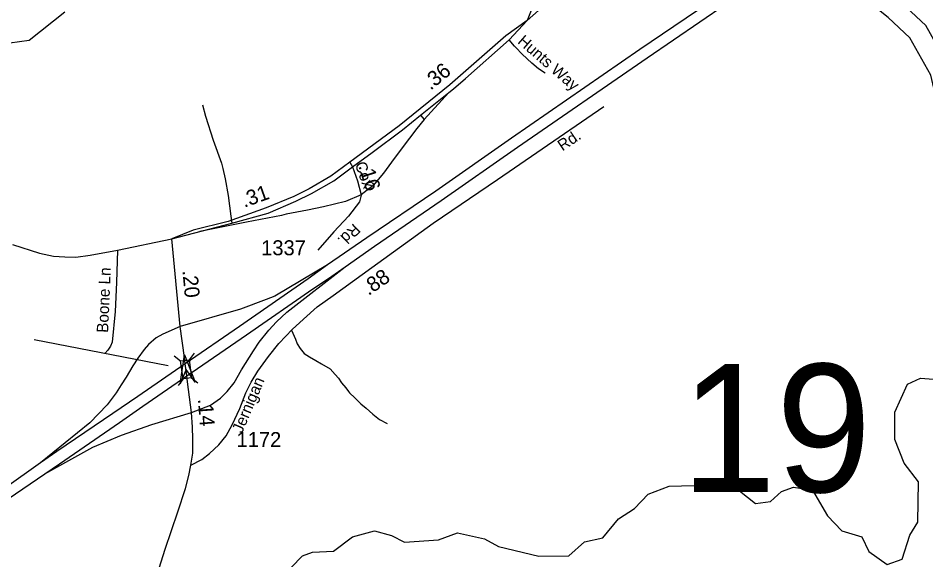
# Model space of a CAD drawing. Extents: x 2220236 to 2384410, y 720751 to 894131.
# Drawn here: x 2246280 to 2253834, y 787885 to 792395 of the extents above; entities that cross this region are included whole.
import ezdxf

# ---------------------------------------------------------------- set-up
doc = ezdxf.new("R2010")
doc.units = 0
for name, color, linetype in [('Exist Hydrographic Creek Single Shore', 7, 'Continuous'), ('Exist Hydrographic River Shore', 7, 'Continuous'), ('Exist Road Non-System Type 51', 7, 'Continuous'), ('Exist Road Non-System Type 51 Label', 7, 'Continuous'), ('Exist Road Primary NC Attributed', 7, 'Continuous'), ('Exist Road Primary NC Service Mileage Hundredths English Label', 7, 'Continuous'), ('Exist Road Primary NC Structure Standard Bridge CELL', 7, 'Continuous'), ('Exist Road Primary US Attributed', 7, 'Continuous'), ('Exist Road Primary US Divided Attributed', 7, 'Continuous'), ('Exist Road Primary US Mileage Hundredths English Label', 7, 'Continuous'), ('Exist Road Primary US Ramp 1 Lane  Attributed', 7, 'Continuous'), ('Exist Road Secondary Mileage Hundredths English Label', 7, 'Continuous'), ('Exist Road Secondary Structure Standard Bridge Attributed CELL', 7, 'Continuous'), ('Exist Road Secondary Structure Standard Bridge Number Label', 7, 'Continuous'), ('Exist Road Secondary Type 51 Attributed', 7, 'Continuous'), ('Exist Road Secondary Type 51 Label', 7, 'Continuous'), ('Exist Road Secondary Type 51 Number Label', 7, 'Continuous')]:
    doc.layers.add(name, color=color, linetype=linetype)

msp = doc.modelspace()

# ---------------------------------------------------------------- linework, layer by layer
at = {"layer": 'Exist Hydrographic Creek Single Shore'}
for points in [[(2246129.5, 792177.3), (2246370.6, 792211.7), (2246668.6, 792448.3)], [(2248365.6, 787630.9), (2248646.5, 787917.1), (2248729.5, 787948.2), (2248904.7, 787957.7), (2249061.5, 788075.8), (2249244.6, 788127.8), (2249386.5, 788088.8), (2249495.6, 788030.8), (2249778.6, 788051.2), (2249936.5, 788110.2), (2250161.6, 788059.7), (2250278.5, 787995), (2250612.5, 787915.9), (2250862.5, 787917.3), (2250994.6, 788035.9), (2251144.7, 788069), (2251276.5, 788226.9), (2251408.6, 788312.8), (2251524.6, 788431.7), (2251698.5, 788497.1), (2252215.7, 788512.6), (2252416.6, 788354.3), (2252541.7, 788371.5), (2252631.7, 788454.8), (2252731.6, 788488.8), (2252890.7, 788465.9), (2253016.6, 788250.1), (2253134.7, 788126.3), (2253301.6, 788077), (2253360.7, 787954.3), (2253511.6, 787846.3), (2253636.7, 787889.7), (2253701.7, 788091.7), (2253766.7, 788198.5), (2253772.6, 788533), (2253654.7, 788689.6), (2253577.6, 788888), (2253576.6, 789114.3), (2253682.6, 789348.3), (2253790.7, 789398.5), (2254076, 789375.4)]]:
    msp.add_lwpolyline(points, dxfattribs=at)
at = {"layer": 'Exist Hydrographic River Shore'}
for points in [[(2254150.4, 790183.6), (2254130.6, 791541.4), (2254030, 791980.1), (2253833.2, 792333.2), (2253627.6, 792526.2), (2252824.7, 793146.7), (2252625.1, 793297.2), (2252614.4, 793340.7)], [(2254003, 790143.8), (2253978.2, 790211.8), (2253966.7, 791522.2), (2253875.4, 791920.6), (2253702.3, 792231.1), (2253521.9, 792400.4), (2252756.7, 793009.4), (2252478.4, 793206.7), (2252455.1, 793301.5)]]:
    msp.add_lwpolyline(points, dxfattribs=at)
at = {"layer": 'Exist Road Non-System Type 51'}
for p, q in [((2250411.6, 792162.6), (2250367.6, 792214.1)), ((2249863.7, 791774.9), (2249658.6, 791550)), ((2249627.4, 791585.7), (2249658.6, 791550)), ((2249658.6, 791550), (2249599, 791474.7)), ((2248180.5, 790695.1), (2247791.7, 790618.2))]:
    msp.add_line(p, q, dxfattribs=at)
for points in [[(2250665.5, 791937), (2250610.9, 791973.5), (2250556.2, 792020.8), (2250474.9, 792096.1), (2250422.8, 792149.5), (2250411.6, 792162.6)], [(2247812.7, 791671.9), (2247839.4, 791578.3), (2247904, 791377.6), (2247973.1, 791188.1), (2247982, 791143.5), (2248002.1, 791056.6), (2248026.6, 790918.3), (2248051.1, 790746.6), (2248058, 790686.6)], [(2249599, 791474.7), (2249535.7, 791394.7), (2249408.3, 791225.3), (2249319.3, 791102.9), (2249235.1, 791002.5), (2249135.8, 790923)], [(2249135.8, 790923), (2249004.3, 790867.4), (2248820.8, 790824.7), (2248689.2, 790795.1), (2248509.2, 790761.7)], [(2248509.2, 790761.7), (2248470.3, 790752.5), (2248180.5, 790695.1)], [(2247106.3, 790463.5), (2247098.7, 790193.5), (2247086.7, 789953.7), (2247062.9, 789697.8), (2247049.2, 789663.7), (2247025.5, 789629.4), (2246999.8, 789603.3)], [(2248553.8, 789797.4), (2248587, 789721), (2248602.6, 789683.1), (2248627.1, 789645.2), (2248660.5, 789602.8), (2248705.1, 789573.8), (2248758.6, 789544.9), (2248805.3, 789518.1), (2248876.6, 789475.7), (2248919, 789428.9), (2248945.7, 789397.7), (2248970.2, 789359.8), (2249005.9, 789317.4), (2249028.2, 789286.2), (2249037.1, 789275.1), (2249081.6, 789232.7), (2249130.7, 789183.7), (2249177.5, 789148), (2249230.9, 789096.7), (2249286.6, 789054.3), (2249351.3, 789020.9)]]:
    msp.add_lwpolyline(points, dxfattribs=at)
at = {"layer": 'Exist Road Primary NC Attributed'}
for points in [[(2246232.9, 790510.3), (2246457.9, 790436.7), (2246573.8, 790414.4), (2246669.6, 790407.7), (2246758.7, 790405.5), (2246879, 790421.1), (2247106.3, 790463.5), (2247558.7, 790558.2)], [(2247721.3, 789111.2), (2247690.1, 789367.3), (2247684.4, 789417.9)], [(2247716.9, 788672), (2247732.5, 788772.3), (2247734.7, 788828), (2247734.7, 788892.7), (2247730.2, 788988.6), (2247721.3, 789111.2)], [(2246301.9, 783363.2), (2246359.9, 783553.8), (2246480.2, 784102.3), (2246562.6, 784552.7), (2246616.1, 784732.2), (2246749.8, 785356.5), (2246816.1, 785655.1), (2246908.7, 786039.6), (2246994.1, 786354), (2247196.2, 787031.3), (2247297.6, 787339.8), (2247400.5, 787649.7), (2247502.9, 787975.2), (2247607.7, 788285.1), (2247672.3, 788479.1), (2247701.3, 788587.2), (2247716.9, 788672)]]:
    msp.add_lwpolyline(points, dxfattribs=at)
at = {"layer": 'Exist Road Primary NC Structure Standard Bridge CELL'}
for p, q in [((2247577.6, 789582.9), (2247632.3, 789540.9)), ((2247744.4, 789604.7), (2247702.3, 789550)), ((2247653.2, 789391.2), (2247611.2, 789336.5)), ((2247721.6, 789400.2), (2247776.3, 789358.1))]:
    msp.add_line(p, q, dxfattribs=at)
msp.add_lwpolyline([(2247702.3, 789550), (2247721.9, 789400.2), (2247652, 789391), (2247632.3, 789540.9)], close=True, dxfattribs=at)
at = {"layer": 'Exist Road Primary US Attributed'}
for points in [[(2250515.5, 792373.9), (2250682.6, 792522.5), (2251159.5, 792921.6), (2252048.5, 793676.4), (2252127.3, 793744.5)], [(2247558.7, 790558.2), (2248058, 790686.6), (2248360.1, 790772.3), (2248592.2, 790870.2), (2248722.2, 790935.3), (2248906.7, 791040.2), (2249062.4, 791155.9)], [(2247627.7, 789826.9), (2247558.7, 790558.2)], [(2247671.1, 789516.2), (2247663.8, 789568.2), (2247627.7, 789826.9)], [(2247684.4, 789417.9), (2247671.1, 789516.2)]]:
    msp.add_lwpolyline(points, dxfattribs=at)
at = {"layer": 'Exist Road Primary US Divided Attributed'}
for points in [[(2252847.4, 793100.4), (2252121.9, 792587.4), (2251453.2, 792133.7), (2250386.7, 791395.6), (2249755.5, 790955.2), (2249182.4, 790565.7), (2248855.6, 790341.2)], [(2249000.3, 790323.3), (2249245.3, 790495.5), (2249799.1, 790877.8), (2250435.1, 791320.6), (2251513.7, 792063.5), (2252172.7, 792514.8), (2252791.7, 792947.9)], [(2250515.5, 792373.9), (2250338.2, 792248.1), (2249873, 791839.8), (2249451.4, 791499.3), (2249041.2, 791194.5)], [(2249062.4, 791155.9), (2249226.1, 791275.3), (2249479.2, 791463.9), (2249627.4, 791585.7), (2249863.7, 791774.9), (2249901.8, 791805.4), (2250001.7, 791893), (2250367.6, 792214.1), (2250515.5, 792373.9)], [(2249041.2, 791194.5), (2248882.2, 791078), (2248701.1, 790975), (2248573.4, 790911.1), (2248343.7, 790814.2), (2248026.3, 790700.6), (2247737.1, 790628.3), (2247558.7, 790558.2)], [(2248855.6, 790341.2), (2248692.7, 790225.7), (2248122, 789826.4), (2247671.1, 789516.2)], [(2247684.4, 789417.9), (2248180, 789758.7), (2248731.4, 790141), (2248863.2, 790226.9), (2249000.3, 790323.3)], [(2247671.1, 789516.2), (2247275.4, 789244.8), (2247067.3, 789103.8), (2246602, 788788.3), (2246465.6, 788691.6)], [(2246502, 788602), (2246622.7, 788684.9), (2247122.4, 789028), (2247317.1, 789164.2), (2247684.4, 789417.9)], [(2246465.6, 788691.6), (2245882.8, 788278.7), (2245535.7, 788020.2), (2245315.9, 787850.4), (2245057.5, 787638.2), (2244745.2, 787356.5), (2244359.5, 786978.4), (2243892.9, 786476.8), (2243588.3, 786141.1), (2243210.4, 785701.2), (2242660.8, 785094), (2241899, 784217.6), (2241510.4, 783779.5)], [(2241583.5, 783728.9), (2241953, 784144.9), (2242741.7, 785031.7), (2243279.8, 785647.2), (2243657.7, 786071.6), (2243943.1, 786399.6), (2244313.3, 786800.9), (2244745.2, 787229.2), (2245080.7, 787534), (2245350.6, 787761.7), (2245589.7, 787958.5), (2245940.6, 788220.9), (2246502, 788602)]]:
    msp.add_lwpolyline(points, dxfattribs=at)
at = {"layer": 'Exist Road Primary US Mileage Hundredths English Label'}
msp.add_line((2247528.7, 789500.9), (2246412, 789716.6), dxfattribs=at)
at = {"layer": 'Exist Road Primary US Ramp 1 Lane  Attributed'}
for points in [[(2248855.6, 790341.2), (2248415.3, 790080.6), (2248344.5, 790051.1), (2248129, 789972.3), (2247627.7, 789826.9)], [(2247721.3, 789111.2), (2247880.7, 789173.5), (2247962.5, 789231.5), (2248019, 789285.1), (2248078.4, 789358), (2248137.9, 789466.6), (2248237.5, 789625.7), (2248285, 789697.1), (2248365.3, 789796.8), (2248430.7, 789866.7), (2248515.5, 789947), (2249000.3, 790323.3)], [(2247627.7, 789826.9), (2247482.9, 789764.5), (2247429.5, 789732.8), (2247364.9, 789677.8), (2247327.7, 789634.7), (2247274.9, 789563.3), (2247233.3, 789499.3), (2247177.5, 789406.9), (2247136, 789341.6), (2247095.8, 789274.7), (2247020, 789175), (2246877.7, 789026.7), (2246465.6, 788691.6)], [(2246502, 788602), (2246901.5, 788823.3), (2247138.9, 788922.1), (2247393.1, 789011.4), (2247721.3, 789111.2)]]:
    msp.add_lwpolyline(points, dxfattribs=at)
at = {"layer": 'Exist Road Secondary Structure Standard Bridge Attributed CELL'}
msp.add_lwpolyline([(2247628.6, 789348.9), (2247663.4, 789590.3), (2247753.9, 789363.9), (2247677.8, 789469.2)], close=True, dxfattribs=at)
at = {"layer": 'Exist Road Secondary Type 51 Attributed'}
for points in [[(2251724, 796740.1), (2251464.6, 796080.7), (2251388.2, 795872.1), (2251223.1, 795440.5), (2251183.5, 795316.8), (2251160.2, 795240.8), (2251147.5, 795178.5), (2251138.5, 795095.6), (2251130.2, 795011), (2251115.8, 794845.8), (2251105.5, 794682.6), (2251062.4, 794282.6), (2251046.9, 794224.6), (2251025.7, 794134.5), (2250985, 793982.2), (2250783.3, 793255.2), (2250723.3, 793021), (2250656.9, 792802.9), (2250608.7, 792626.1), (2250591.3, 792567.1), (2250515.5, 792373.9)], [(2247716.9, 788672), (2247807.8, 788720.5), (2247872.2, 788769.6), (2247948.8, 788843.3), (2248010.2, 788916.9), (2248062.3, 789008.9), (2248123.6, 789143.9), (2248175.8, 789275.9), (2248218.7, 789364.9), (2248273.9, 789456.9), (2248362.9, 789576.6), (2248448.7, 789687), (2248507, 789748.4), (2248560.7, 789803.6), (2248655.8, 789889.5), (2248769.2, 789990.8), (2248901.1, 790085.9), (2249223.1, 790319.1), (2249733.8, 790687.3), (2250270.5, 791052.4), (2251155.3, 791658.1)], [(2249062.4, 791155.9), (2249103.8, 791039.9), (2249135.8, 790923), (2249135.8, 790921.2), (2249121, 790865.5), (2249028, 790747.2), (2248908.3, 790615.6), (2248772.8, 790464.2)], [(2249041.2, 791194.5), (2249062.4, 791155.9)]]:
    msp.add_lwpolyline(points, dxfattribs=at)

# ---------------------------------------------------------------- texts
at = {"layer": 'Exist Road Non-System Type 51 Label'}
for s, rotation, p in [('Hunts Way', 318.97748, (2250430.3, 792191.7)), ('Boone Ln', 87.54864, (2247028, 789773.9))]:
    msp.add_text(s, height=95, rotation=rotation, dxfattribs=at).set_placement(p)
at = {"layer": 'Exist Road Primary NC Service Mileage Hundredths English Label'}
msp.add_text('.14', height=125, rotation=274.15715, dxfattribs=at).set_placement((2247775.8, 789223.3))
at = {"layer": 'Exist Road Primary US Mileage Hundredths English Label'}
for s, rotation, p in [('.36', 38.93714, (2249711.8, 791790)), ('.31', 19.67962, (2248161.5, 790815.4)), ('.20', 275.39561, (2247646.5, 790293.1))]:
    msp.add_text(s, height=125, rotation=rotation, dxfattribs=at).set_placement(p)
at = {"layer": 'Exist Road Secondary Mileage Hundredths English Label'}
for s, rotation, p in [('.16', 288.14002, (2249109.2, 791164.2)), ('.88', 34.58399, (2249195, 790080.6))]:
    msp.add_text(s, height=125, rotation=rotation, dxfattribs=at).set_placement(p)
at = {"layer": 'Exist Road Secondary Structure Standard Bridge Number Label'}
msp.add_text('19', height=1066.27, dxfattribs=at).set_placement((2251794.8, 788449.4))
at = {"layer": 'Exist Road Secondary Type 51 Label'}
for s, rotation, p in [('Rd.', 33.96154, (2250809.8, 791284.3)), ('Cox', 289.6392, (2249080.4, 791180.9)), ('Rd.', 223.85717, (2249071.9, 790690.8)), ('Jernigan', 67.02601, (2248143.1, 788932.5))]:
    msp.add_text(s, height=95, rotation=rotation, dxfattribs=at).set_placement(p)
at = {"layer": 'Exist Road Secondary Type 51 Number Label'}
for s, p in [('1337', (2248302.6, 790420.5)), ('1172', (2248097.2, 788823.7))]:
    msp.add_text(s, height=125, dxfattribs=at).set_placement(p)

doc.saveas('drawing.dxf')
